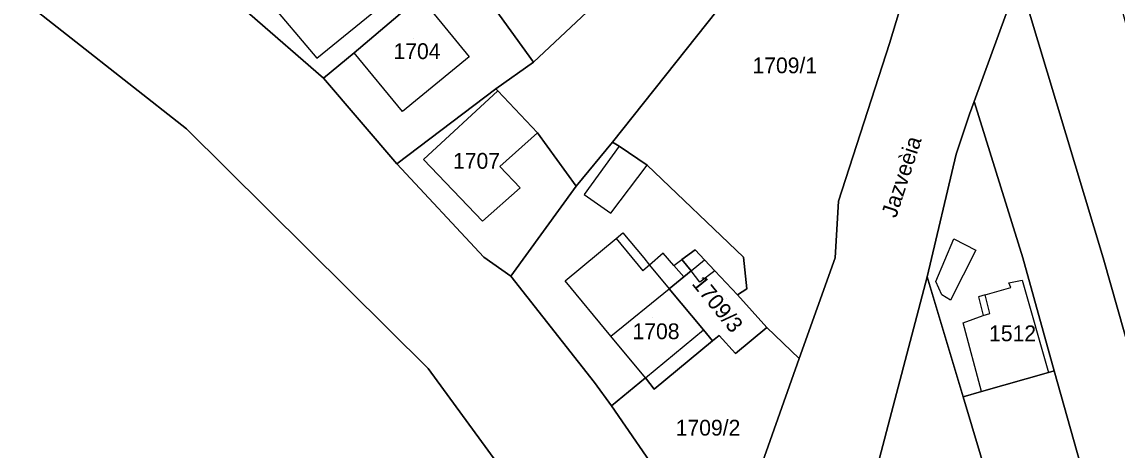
# Model space of a CAD drawing. Extents: x -263943 to -261149, y -1236934 to -1230686.
# Drawn here: x -262867 to -262728.3, y -1235024.5 to -1234970.3 of the extents above; entities that cross this region are included whole.
import ezdxf

# ---------------------------------------------------------------- set-up
doc = ezdxf.new("R2010")
doc.units = 0
for name, color, linetype in [('body_kn', 7, 'Continuous'), ('kladpar_druhypozemkov', 7, 'Continuous'), ('kladpar_hranice', 7, 'Continuous'), ('kladpar_parcelnecisla', 7, 'Continuous'), ('kladpar_plochy', 7, 'Continuous'), ('popisy', 7, 'Continuous'), ('zappar_hrandruhpozemk', 7, 'Continuous'), ('zuob_linie', 7, 'Continuous'), ('zuob_plochy', 7, 'Continuous')]:
    doc.layers.add(name, color=color, linetype=linetype)

msp = doc.modelspace()

# ---------------------------------------------------------------- linework, layer by layer
at = {"layer": 'body_kn'}
for p, q in [((-262757.09, -1234972.99), (-262757.09, -1234972.99)), ((-262829.62, -1234974.85), (-262829.62, -1234974.85)), ((-262824.88, -1234974.18), (-262824.88, -1234974.18)), ((-262810.3, -1234974.68), (-262810.3, -1234974.68)), ((-262802.17, -1234975.36), (-262802.17, -1234975.36)), ((-262802.17, -1234975.36), (-262802.17, -1234975.36)), ((-262828.78, -1234977.39), (-262828.78, -1234977.39)), ((-262806.92, -1234978.75), (-262806.92, -1234978.75)), ((-262806.92, -1234978.75), (-262806.92, -1234978.75)), ((-262806.69, -1234979), (-262806.69, -1234979)), ((-262806.69, -1234979), (-262806.69, -1234979)), ((-262746.35, -1234980.33), (-262746.35, -1234980.33)), ((-262818.78, -1234981.62), (-262818.78, -1234981.62)), ((-262746.94, -1234981.96), (-262746.94, -1234981.96)), ((-262846.1, -1234983.82), (-262846.1, -1234983.82)), ((-262801.67, -1234984.33), (-262801.67, -1234984.33)), ((-262792.18, -1234985.52), (-262792.18, -1234985.52)), ((-262791.34, -1234986.03), (-262791.34, -1234986.03)), ((-262791.34, -1234986.03), (-262791.34, -1234986.03)), ((-262816.08, -1234987.72), (-262816.08, -1234987.72)), ((-262748.64, -1234987.04), (-262748.64, -1234987.04)), ((-262819.47, -1234988.23), (-262819.47, -1234988.23)), ((-262806.42, -1234988.57), (-262806.42, -1234988.57)), ((-262787.78, -1234988.4), (-262787.78, -1234988.4)), ((-262803.88, -1234991.27), (-262803.88, -1234991.27)), ((-262796.77, -1234991.1), (-262796.77, -1234991.1)), ((-262796.77, -1234991.1), (-262796.77, -1234991.1)), ((-262795.75, -1234992.12), (-262795.75, -1234992.12)), ((-262763.55, -1234992.97), (-262763.55, -1234992.97)), ((-262763.55, -1234992.97), (-262763.55, -1234992.97)), ((-262792.36, -1234994.49), (-262792.36, -1234994.49)), ((-262808.63, -1234995.51), (-262808.63, -1234995.51)), ((-262790.85, -1234997.01), (-262790.85, -1234997.01)), ((-262791.69, -1234997.71), (-262791.69, -1234997.71)), ((-262791.69, -1234997.71), (-262791.69, -1234997.71)), ((-262748.93, -1234997.75), (-262748.93, -1234997.75)), ((-262748.93, -1234997.75), (-262748.93, -1234997.75)), ((-262808.47, -1235000.08), (-262808.47, -1235000.08)), ((-262808.47, -1235000.08), (-262808.47, -1235000.08)), ((-262788.22, -1235000.18), (-262788.22, -1235000.18)), ((-262788.22, -1235000.18), (-262788.22, -1235000.18)), ((-262785.76, -1234999.58), (-262785.76, -1234999.58)), ((-262781.69, -1234999.16), (-262781.69, -1234999.16)), ((-262775.59, -1235000.08), (-262775.59, -1235000.08)), ((-262775.59, -1235000.08), (-262775.59, -1235000.08)), ((-262763.96, -1235000.18), (-262763.96, -1235000.18)), ((-262746.14, -1234999.2), (-262746.14, -1234999.2)), ((-262740.2, -1235000.18), (-262740.2, -1235000.18)), ((-262730.02, -1235000.18), (-262730.02, -1235000.18)), ((-262787.48, -1235001.07), (-262787.48, -1235001.07)), ((-262784.41, -1235001.14), (-262784.41, -1235001.14)), ((-262784.41, -1235001.14), (-262784.41, -1235001.14)), ((-262783.38, -1235000.39), (-262783.38, -1235000.39)), ((-262780.5, -1235000.43), (-262780.5, -1235000.43)), ((-262805.02, -1235002.47), (-262805.02, -1235002.47)), ((-262798.15, -1235003.06), (-262798.15, -1235003.06)), ((-262788.31, -1235001.8), (-262788.31, -1235001.8)), ((-262783.15, -1235002.59), (-262783.15, -1235002.59)), ((-262783.15, -1235002.59), (-262783.15, -1235002.59)), ((-262782.22, -1235001.83), (-262782.22, -1235001.83)), ((-262782.22, -1235001.83), (-262782.22, -1235001.83)), ((-262779.19, -1235001.82), (-262779.19, -1235001.82)), ((-262779.19, -1235001.82), (-262779.19, -1235001.82)), ((-262752.3, -1235002.58), (-262752.3, -1235002.58)), ((-262740.29, -1235002.98), (-262740.29, -1235002.98)), ((-262784.98, -1235004.08), (-262784.98, -1235004.08)), ((-262781.1, -1235003.23), (-262781.1, -1235003.23)), ((-262775.16, -1235004.08), (-262775.16, -1235004.08)), ((-262751.23, -1235003.15), (-262751.23, -1235003.15)), ((-262741.99, -1235003.31), (-262741.99, -1235003.31)), ((-262741.73, -1235003.91), (-262741.73, -1235003.91)), ((-262741.73, -1235003.91), (-262741.73, -1235003.91)), ((-262776.35, -1235004.84), (-262776.35, -1235004.84)), ((-262750.47, -1235004.84), (-262750.47, -1235004.84)), ((-262749.37, -1235005.52), (-262749.37, -1235005.52)), ((-262745.81, -1235005.09), (-262745.81, -1235005.09)), ((-262744.96, -1235004.84), (-262744.96, -1235004.84)), ((-262744.39, -1235007.21), (-262744.39, -1235007.21)), ((-262747.76, -1235008.4), (-262747.76, -1235008.4)), ((-262747.76, -1235008.4), (-262747.76, -1235008.4)), ((-262745.21, -1235007.47), (-262745.21, -1235007.47)), ((-262780.65, -1235009.29), (-262780.65, -1235009.29)), ((-262778.64, -1235010.01), (-262778.64, -1235010.01)), ((-262772.62, -1235009), (-262772.62, -1235009)), ((-262772.62, -1235009), (-262772.62, -1235009)), ((-262792.39, -1235010.1), (-262792.39, -1235010.1)), ((-262792.39, -1235010.1), (-262792.39, -1235010.1)), ((-262779.49, -1235010.69), (-262779.49, -1235010.69)), ((-262776.61, -1235012.3), (-262776.61, -1235012.3)), ((-262768.55, -1235012.9), (-262768.55, -1235012.9)), ((-262815.52, -1235014.2), (-262815.52, -1235014.2)), ((-262787.98, -1235015.36), (-262787.98, -1235015.36)), ((-262787.98, -1235015.36), (-262787.98, -1235015.36)), ((-262736.95, -1235014.7), (-262736.95, -1235014.7)), ((-262736.23, -1235014.5), (-262736.23, -1235014.5)), ((-262794.43, -1235015.95), (-262794.43, -1235015.95)), ((-262786.88, -1235016.8), (-262786.88, -1235016.8)), ((-262747.78, -1235017.78), (-262747.78, -1235017.78)), ((-262745.46, -1235017.12), (-262745.46, -1235017.12)), ((-262745.46, -1235017.12), (-262745.46, -1235017.12)), ((-262792.31, -1235018.92), (-262792.31, -1235018.92))]:
    msp.add_line(p, q, dxfattribs=at)
at = {"layer": 'kladpar_druhypozemkov'}
for p, q in [((-262817.32, -1234972.37), (-262817.32, -1234972.37)), ((-262770.42, -1234974.07), (-262770.42, -1234974.07)), ((-262808.82, -1234986.57), (-262808.82, -1234986.57)), ((-262777.72, -1235005.37), (-262777.72, -1235005.37)), ((-262787.12, -1235007.67), (-262787.12, -1235007.67)), ((-262742.05, -1235008.43), (-262742.05, -1235008.43)), ((-262779.32, -1235020.97), (-262779.32, -1235020.97))]:
    msp.add_line(p, q, dxfattribs=at)
at = {"layer": 'kladpar_hranice'}
for points in [[(-262846.89, -1234961.99), (-262838.09, -1234969.27), (-262828.78, -1234977.39), (-262819.47, -1234988.23), (-262808.47, -1235000.08), (-262805.02, -1235002.47), (-262794.43, -1235015.95), (-262792.31, -1235018.92), (-262779.02, -1235038.19), (-262791.03, -1235047.75), (-262792.86, -1235045.24), (-262815.52, -1235014.2), (-262846.1, -1234983.82), (-262904.57, -1234937.8), (-262938.7, -1234908.6), (-262932.79, -1234904.28), (-262928.75, -1234901.33), (-262917.32, -1234909.51), (-262904.96, -1234918.82), (-262892.6, -1234928.98), (-262883.12, -1234936.42), (-262870.59, -1234944.55), (-262857.89, -1234952.51), (-262846.89, -1234961.99)], [(-262802.17, -1234975.36), (-262811.31, -1234962.66), (-262792.31, -1234946.41), (-262746.9, -1234906.58), (-262744.62, -1234921.33), (-262802.17, -1234975.36)], [(-262776.85, -1235036.46), (-262768.55, -1235012.9), (-262763.96, -1235000.18), (-262763.55, -1234992.97), (-262757.09, -1234972.99), (-262751.31, -1234953.86), (-262745.7, -1234926.95), (-262744.62, -1234921.33), (-262735.7, -1234908.67), (-262728.45, -1234910.35)], [(-262728.45, -1234910.35), (-262730.88, -1234914.72), (-262731.28, -1234915.44), (-262733.45, -1234939.37), (-262733.99, -1234945.35), (-262734.19, -1234947.6), (-262740.68, -1234964.77), (-262741.16, -1234966.05), (-262746.35, -1234980.33), (-262746.94, -1234981.96), (-262748.64, -1234987.04), (-262752.3, -1235002.58), (-262758.56, -1235026.34)], [(-262796.77, -1234991.1), (-262801.67, -1234984.33), (-262806.69, -1234979), (-262806.92, -1234978.75), (-262802.17, -1234975.36), (-262744.62, -1234921.33), (-262745.7, -1234926.95), (-262792.18, -1234985.52), (-262796.77, -1234991.1)], [(-262763.55, -1234992.97), (-262763.96, -1235000.18), (-262768.55, -1235012.9), (-262772.62, -1235009), (-262776.35, -1235004.84), (-262775.16, -1235004.08), (-262775.59, -1235000.08), (-262787.78, -1234988.4), (-262791.34, -1234986.03), (-262792.18, -1234985.52), (-262745.7, -1234926.95), (-262751.31, -1234953.86), (-262757.09, -1234972.99), (-262763.55, -1234992.97)], [(-262677.06, -1235148.13), (-262687.06, -1235151.01), (-262689.87, -1235141.1), (-262696.32, -1235118.23), (-262698.52, -1235110.69), (-262709.46, -1235072.64), (-262730.02, -1235000.18), (-262740.68, -1234964.77), (-262734.19, -1234947.6), (-262733.99, -1234945.35), (-262728.74, -1234964.72), (-262719.56, -1234998.75), (-262704.62, -1235052.64), (-262702.84, -1235058.91), (-262690.38, -1235101.79), (-262677.06, -1235148.13)], [(-262819.43, -1234954.37), (-262816.72, -1234957.42), (-262811.31, -1234962.66), (-262816.56, -1234967.07), (-262824.88, -1234974.18), (-262828.78, -1234977.39), (-262838.09, -1234969.27), (-262835.88, -1234967.4), (-262826.89, -1234960.12), (-262823.74, -1234957.67), (-262822.99, -1234957.08), (-262820.28, -1234954.88), (-262819.43, -1234954.37)], [(-262806.92, -1234978.75), (-262819.47, -1234988.23), (-262828.78, -1234977.39), (-262824.88, -1234974.18), (-262816.56, -1234967.07), (-262811.31, -1234962.66), (-262802.17, -1234975.36), (-262806.92, -1234978.75)], [(-262708.28, -1235113.32), (-262719.21, -1235074.93), (-262736.23, -1235014.5), (-262740.2, -1235000.18), (-262746.35, -1234980.33), (-262741.16, -1234966.05), (-262740.68, -1234964.77), (-262730.02, -1235000.18), (-262709.46, -1235072.64), (-262698.52, -1235110.69), (-262704.12, -1235112.13), (-262708.28, -1235113.32)], [(-262808.47, -1235000.08), (-262819.47, -1234988.23), (-262806.92, -1234978.75), (-262806.69, -1234979), (-262801.67, -1234984.33), (-262796.77, -1234991.1), (-262805.02, -1235002.47), (-262808.47, -1235000.08)], [(-262745.46, -1235017.12), (-262747.78, -1235017.78), (-262752.3, -1235002.58), (-262748.64, -1234987.04), (-262746.94, -1234981.96), (-262746.35, -1234980.33), (-262740.2, -1235000.18), (-262736.23, -1235014.5), (-262736.95, -1235014.7), (-262745.46, -1235017.12)], [(-262775.59, -1235000.08), (-262775.16, -1235004.08), (-262776.35, -1235004.84), (-262779.19, -1235001.82), (-262780.5, -1235000.43), (-262781.69, -1234999.16), (-262783.38, -1235000.39), (-262782.22, -1235001.83), (-262783.15, -1235002.59), (-262784.98, -1235004.08), (-262780.65, -1235009.29), (-262779.49, -1235010.69), (-262786.88, -1235016.8), (-262787.98, -1235015.36), (-262792.31, -1235018.92), (-262794.43, -1235015.95), (-262805.02, -1235002.47), (-262796.77, -1234991.1), (-262792.18, -1234985.52), (-262791.34, -1234986.03), (-262787.78, -1234988.4), (-262775.59, -1235000.08)], [(-262772.62, -1235009), (-262776.61, -1235012.3), (-262778.64, -1235010.01), (-262779.49, -1235010.69), (-262780.65, -1235009.29), (-262784.98, -1235004.08), (-262783.15, -1235002.59), (-262782.22, -1235001.83), (-262783.38, -1235000.39), (-262781.69, -1234999.16), (-262780.5, -1235000.43), (-262779.19, -1235001.82), (-262776.35, -1235004.84), (-262772.62, -1235009)], [(-262725.54, -1235134.68), (-262735.21, -1235102.86), (-262745.66, -1235067.84), (-262758.56, -1235026.34), (-262752.3, -1235002.58), (-262747.78, -1235017.78), (-262729.97, -1235077.43), (-262712.2, -1235138.71), (-262723.46, -1235141.93), (-262725.54, -1235134.68)], [(-262772.62, -1235009), (-262768.55, -1235012.9), (-262776.85, -1235036.46), (-262779.02, -1235038.19), (-262792.31, -1235018.92), (-262787.98, -1235015.36), (-262786.88, -1235016.8), (-262779.49, -1235010.69), (-262778.64, -1235010.01), (-262776.61, -1235012.3), (-262772.62, -1235009)], [(-262745.46, -1235017.12), (-262736.95, -1235014.7), (-262736.23, -1235014.5), (-262719.21, -1235074.93), (-262729.97, -1235077.43), (-262747.78, -1235017.78), (-262745.46, -1235017.12)]]:
    msp.add_lwpolyline(points, dxfattribs=at)
at = {"layer": 'kladpar_plochy'}
for points in [[(-262846.89, -1234961.99), (-262838.09, -1234969.27), (-262828.78, -1234977.39), (-262819.47, -1234988.23), (-262808.47, -1235000.08), (-262805.02, -1235002.47), (-262794.43, -1235015.95), (-262792.31, -1235018.92), (-262779.02, -1235038.19), (-262791.03, -1235047.75), (-262792.86, -1235045.24), (-262815.52, -1235014.2), (-262846.1, -1234983.82), (-262904.57, -1234937.8), (-262938.7, -1234908.6), (-262932.79, -1234904.28), (-262928.75, -1234901.33), (-262917.32, -1234909.51), (-262904.96, -1234918.82), (-262892.6, -1234928.98), (-262883.12, -1234936.42), (-262870.59, -1234944.55), (-262857.89, -1234952.51)], [(-262802.17, -1234975.36), (-262811.31, -1234962.66), (-262792.31, -1234946.41), (-262746.9, -1234906.58), (-262744.62, -1234921.33)], [(-262796.77, -1234991.1), (-262801.67, -1234984.33), (-262806.69, -1234979), (-262806.92, -1234978.75), (-262802.17, -1234975.36), (-262744.62, -1234921.33), (-262745.7, -1234926.95), (-262792.18, -1234985.52)], [(-262763.55, -1234992.97), (-262763.96, -1235000.18), (-262768.55, -1235012.9), (-262772.62, -1235009), (-262776.35, -1235004.84), (-262775.16, -1235004.08), (-262775.59, -1235000.08), (-262787.78, -1234988.4), (-262791.34, -1234986.03), (-262792.18, -1234985.52), (-262745.7, -1234926.95), (-262751.31, -1234953.86), (-262757.09, -1234972.99)], [(-262677.06, -1235148.13), (-262687.06, -1235151.01), (-262689.87, -1235141.1), (-262696.32, -1235118.23), (-262698.52, -1235110.69), (-262709.46, -1235072.64), (-262730.02, -1235000.18), (-262740.68, -1234964.77), (-262734.19, -1234947.6), (-262733.99, -1234945.35), (-262728.74, -1234964.72), (-262719.56, -1234998.75), (-262704.62, -1235052.64), (-262702.84, -1235058.91), (-262690.38, -1235101.79)], [(-262819.43, -1234954.37), (-262816.72, -1234957.42), (-262811.31, -1234962.66), (-262816.56, -1234967.07), (-262824.88, -1234974.18), (-262828.78, -1234977.39), (-262838.09, -1234969.27), (-262835.88, -1234967.4), (-262826.89, -1234960.12), (-262823.74, -1234957.67), (-262822.99, -1234957.08), (-262820.28, -1234954.88)], [(-262806.92, -1234978.75), (-262819.47, -1234988.23), (-262828.78, -1234977.39), (-262824.88, -1234974.18), (-262816.56, -1234967.07), (-262811.31, -1234962.66), (-262802.17, -1234975.36)], [(-262708.28, -1235113.32), (-262719.21, -1235074.93), (-262736.23, -1235014.5), (-262740.2, -1235000.18), (-262746.35, -1234980.33), (-262741.16, -1234966.05), (-262740.68, -1234964.77), (-262730.02, -1235000.18), (-262709.46, -1235072.64), (-262698.52, -1235110.69), (-262704.12, -1235112.13)], [(-262808.47, -1235000.08), (-262819.47, -1234988.23), (-262806.92, -1234978.75), (-262806.69, -1234979), (-262801.67, -1234984.33), (-262796.77, -1234991.1), (-262805.02, -1235002.47)], [(-262745.46, -1235017.12), (-262747.78, -1235017.78), (-262752.3, -1235002.58), (-262748.64, -1234987.04), (-262746.94, -1234981.96), (-262746.35, -1234980.33), (-262740.2, -1235000.18), (-262736.23, -1235014.5), (-262736.95, -1235014.7)], [(-262775.59, -1235000.08), (-262775.16, -1235004.08), (-262776.35, -1235004.84), (-262779.19, -1235001.82), (-262780.5, -1235000.43), (-262781.69, -1234999.16), (-262783.38, -1235000.39), (-262782.22, -1235001.83), (-262783.15, -1235002.59), (-262784.98, -1235004.08), (-262780.65, -1235009.29), (-262779.49, -1235010.69), (-262786.88, -1235016.8), (-262787.98, -1235015.36), (-262792.31, -1235018.92), (-262794.43, -1235015.95), (-262805.02, -1235002.47), (-262796.77, -1234991.1), (-262792.18, -1234985.52), (-262791.34, -1234986.03), (-262787.78, -1234988.4)], [(-262772.62, -1235009), (-262776.61, -1235012.3), (-262778.64, -1235010.01), (-262779.49, -1235010.69), (-262780.65, -1235009.29), (-262784.98, -1235004.08), (-262783.15, -1235002.59), (-262782.22, -1235001.83), (-262783.38, -1235000.39), (-262781.69, -1234999.16), (-262780.5, -1235000.43), (-262779.19, -1235001.82), (-262776.35, -1235004.84)], [(-262725.54, -1235134.68), (-262735.21, -1235102.86), (-262745.66, -1235067.84), (-262758.56, -1235026.34), (-262752.3, -1235002.58), (-262747.78, -1235017.78), (-262729.97, -1235077.43), (-262712.2, -1235138.71), (-262723.46, -1235141.93)], [(-262772.62, -1235009), (-262768.55, -1235012.9), (-262776.85, -1235036.46), (-262779.02, -1235038.19), (-262792.31, -1235018.92), (-262787.98, -1235015.36), (-262786.88, -1235016.8), (-262779.49, -1235010.69), (-262778.64, -1235010.01), (-262776.61, -1235012.3)], [(-262745.46, -1235017.12), (-262736.95, -1235014.7), (-262736.23, -1235014.5), (-262719.21, -1235074.93), (-262729.97, -1235077.43), (-262747.78, -1235017.78)]]:
    msp.add_lwpolyline(points, close=True, dxfattribs=at)
msp.add_lwpolyline([(-262776.85, -1235036.46), (-262768.55, -1235012.9), (-262763.96, -1235000.18), (-262763.55, -1234992.97), (-262757.09, -1234972.99), (-262751.31, -1234953.86), (-262745.7, -1234926.95), (-262744.62, -1234921.33), (-262735.7, -1234908.67), (-262728.45, -1234910.35), (-262730.88, -1234914.72), (-262731.28, -1234915.44), (-262733.45, -1234939.37), (-262733.99, -1234945.35), (-262734.19, -1234947.6), (-262740.68, -1234964.77), (-262741.16, -1234966.05), (-262746.35, -1234980.33), (-262746.94, -1234981.96), (-262748.64, -1234987.04), (-262752.3, -1235002.58), (-262758.56, -1235026.34)], dxfattribs=at)
at = {"layer": 'zappar_hrandruhpozemk'}
for p, q in [((-262816.56, -1234967.07), (-262810.3, -1234974.68)), ((-262818.78, -1234981.62), (-262824.88, -1234974.18)), ((-262810.3, -1234974.68), (-262818.78, -1234981.62)), ((-262792.36, -1234994.49), (-262787.78, -1234988.4)), ((-262808.63, -1234995.51), (-262803.88, -1234991.27)), ((-262791.69, -1234997.71), (-262790.85, -1234997.01)), ((-262790.85, -1234997.01), (-262788.22, -1235000.18)), ((-262798.15, -1235003.06), (-262791.69, -1234997.71)), ((-262791.69, -1234997.71), (-262788.31, -1235001.8)), ((-262784.41, -1235001.14), (-262783.38, -1235000.39)), ((-262782.22, -1235001.83), (-262780.5, -1235000.43)), ((-262781.1, -1235003.23), (-262782.22, -1235001.83)), ((-262779.19, -1235001.82), (-262781.1, -1235003.23)), ((-262792.39, -1235010.1), (-262784.98, -1235004.08)), ((-262744.96, -1235004.84), (-262741.73, -1235003.91)), ((-262744.39, -1235007.21), (-262744.96, -1235004.84)), ((-262745.46, -1235017.12), (-262747.76, -1235008.4)), ((-262787.98, -1235015.36), (-262780.65, -1235009.29))]:
    msp.add_line(p, q, dxfattribs=at)
for points in [[(-262835.88, -1234967.4), (-262829.62, -1234974.85), (-262820.63, -1234967.57)], [(-262806.69, -1234979), (-262816.08, -1234987.72), (-262808.63, -1234995.51)], [(-262803.88, -1234991.27), (-262806.42, -1234988.57), (-262801.67, -1234984.33)], [(-262791.34, -1234986.03), (-262795.75, -1234992.12), (-262792.36, -1234994.49)], [(-262749.37, -1235005.52), (-262750.47, -1235004.84), (-262751.23, -1235003.15), (-262748.93, -1234997.75)], [(-262748.93, -1234997.75), (-262746.14, -1234999.2), (-262749.37, -1235005.52)], [(-262785.76, -1234999.58), (-262787.48, -1235001.07), (-262788.31, -1235001.8)], [(-262788.22, -1235000.18), (-262787.48, -1235001.07), (-262784.98, -1235004.08)], [(-262783.15, -1235002.59), (-262784.41, -1235001.14), (-262785.76, -1234999.58)], [(-262787.98, -1235015.36), (-262792.39, -1235010.1), (-262798.15, -1235003.06)], [(-262741.73, -1235003.91), (-262741.99, -1235003.31), (-262740.29, -1235002.98), (-262736.95, -1235014.7)], [(-262744.96, -1235004.84), (-262745.81, -1235005.09), (-262745.21, -1235007.47)], [(-262747.76, -1235008.4), (-262745.21, -1235007.47), (-262744.39, -1235007.21)]]:
    msp.add_lwpolyline(points, dxfattribs=at)
at = {"layer": 'zuob_linie'}
for points in [[(-262861.19, -1234844.15), (-262894.59, -1234870.18), (-262896.39, -1234871.66), (-262904.23, -1234878.12), (-262907.19, -1234880.5), (-262930.59, -1234899.33), (-262928.75, -1234901.33), (-262932.79, -1234904.28), (-262938.7, -1234908.6), (-262904.57, -1234937.8), (-262846.1, -1234983.82), (-262815.52, -1235014.2), (-262792.86, -1235045.24)], [(-262792.86, -1235045.24), (-262815.52, -1235014.2), (-262846.1, -1234983.82), (-262904.57, -1234937.8), (-262938.7, -1234908.6), (-262932.79, -1234904.28), (-262928.75, -1234901.33), (-262930.59, -1234899.33), (-262907.19, -1234880.5), (-262904.23, -1234878.12), (-262896.39, -1234871.66), (-262894.59, -1234870.18), (-262861.19, -1234844.15)]]:
    msp.add_lwpolyline(points, dxfattribs=at)
at = {"layer": 'zuob_plochy'}
for points in [[(-262861.19, -1234844.15), (-262894.59, -1234870.18), (-262896.39, -1234871.66), (-262904.23, -1234878.12), (-262907.19, -1234880.5), (-262930.59, -1234899.33), (-262928.75, -1234901.33), (-262932.79, -1234904.28), (-262938.7, -1234908.6), (-262904.57, -1234937.8), (-262846.1, -1234983.82), (-262815.52, -1235014.2), (-262792.86, -1235045.24)], [(-262792.86, -1235045.24), (-262815.52, -1235014.2), (-262846.1, -1234983.82), (-262904.57, -1234937.8), (-262938.7, -1234908.6), (-262932.79, -1234904.28), (-262928.75, -1234901.33), (-262930.59, -1234899.33), (-262907.19, -1234880.5), (-262904.23, -1234878.12), (-262896.39, -1234871.66), (-262894.59, -1234870.18), (-262861.19, -1234844.15)]]:
    msp.add_lwpolyline(points, dxfattribs=at)

# ---------------------------------------------------------------- texts
at = {"layer": 'kladpar_parcelnecisla'}
for s, p in [('1704', (-262819.9, -1234974.97)), ('1709/1', (-262774.44, -1234976.77)), ('1707', (-262812.36, -1234988.87)), ('1708', (-262789.63, -1235010.47)), ('1512', (-262744.48, -1235010.73)), ('1709/2', (-262784.16, -1235022.69))]:
    msp.add_text(s, height=2, dxfattribs=at).set_placement(p)
msp.add_text('1709/3', height=2, rotation=309, dxfattribs=at).set_placement((-262782.2, -1235003.47))
at = {"layer": 'popisy'}
msp.add_text('Jazveèia', height=2, rotation=72, dxfattribs=at).set_placement((-262756.26, -1234995.2))

doc.saveas('drawing.dxf')
